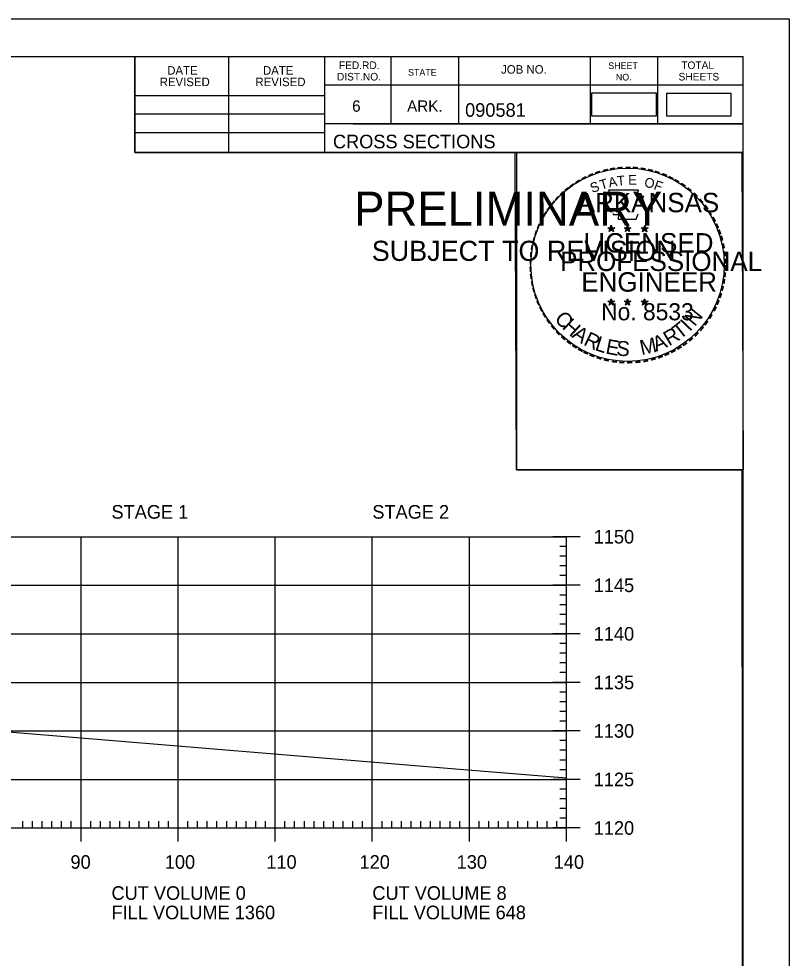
# Model space of a CAD drawing. Extents: x 1322838 to 1324533, y 339903 to 351025.
# Drawn here: x 1323787.3 to 1323866.6, y 340873 to 340969.8 of the extents above; entities that cross this region are included whole.
import ezdxf

# ---------------------------------------------------------------- set-up
doc = ezdxf.new("R2010")
doc.units = 0
for name, color, linetype in [('R_Axis', 7, 'Continuous'), ('R_Axis Annot', 7, 'Continuous'), ('R_Border', 7, 'Continuous'), ('R_Border PE', 7, 'Continuous'), ('R_Border Prem', 7, 'Continuous'), ('R_Drive', 7, 'Continuous'), ('R_Exist Surface', 7, 'Continuous'), ('R_Grid', 7, 'Continuous'), ('R_No Plot', 7, 'Continuous')]:
    doc.layers.add(name, color=color, linetype=linetype)

msp = doc.modelspace()

# ---------------------------------------------------------------- linework, layer by layer
at = {"layer": 'R_Axis'}
for p, q in [((1323845.115, 340916.454), (1323842.315, 340916.454)), ((1323843.715, 340886.454), (1323843.715, 340916.454)), ((1323843.715, 340915.454), (1323843.015, 340915.454)), ((1323843.715, 340914.454), (1323843.015, 340914.454)), ((1323843.715, 340913.454), (1323843.015, 340913.454)), ((1323843.715, 340912.454), (1323843.015, 340912.454)), ((1323845.115, 340911.454), (1323842.315, 340911.454)), ((1323843.715, 340910.454), (1323843.015, 340910.454)), ((1323843.715, 340909.454), (1323843.015, 340909.454)), ((1323843.715, 340908.454), (1323843.015, 340908.454)), ((1323843.715, 340907.454), (1323843.015, 340907.454)), ((1323845.115, 340906.454), (1323842.315, 340906.454)), ((1323843.715, 340905.454), (1323843.015, 340905.454)), ((1323843.715, 340904.454), (1323843.015, 340904.454)), ((1323843.715, 340903.454), (1323843.015, 340903.454)), ((1323843.715, 340902.454), (1323843.015, 340902.454)), ((1323845.115, 340901.454), (1323842.315, 340901.454)), ((1323843.715, 340900.454), (1323843.015, 340900.454)), ((1323843.715, 340899.454), (1323843.015, 340899.454)), ((1323843.715, 340898.454), (1323843.015, 340898.454)), ((1323843.715, 340897.454), (1323843.015, 340897.454)), ((1323845.115, 340896.454), (1323842.315, 340896.454)), ((1323843.715, 340895.454), (1323843.015, 340895.454)), ((1323843.715, 340894.454), (1323843.015, 340894.454)), ((1323843.715, 340893.454), (1323843.015, 340893.454)), ((1323843.715, 340892.454), (1323843.015, 340892.454)), ((1323845.115, 340891.454), (1323842.315, 340891.454)), ((1323843.715, 340890.454), (1323843.015, 340890.454)), ((1323843.715, 340889.454), (1323843.015, 340889.454)), ((1323843.715, 340888.454), (1323843.015, 340888.454)), ((1323793.715, 340885.054), (1323793.715, 340887.854)), ((1323803.715, 340885.054), (1323803.715, 340887.854)), ((1323813.715, 340885.054), (1323813.715, 340887.854)), ((1323823.715, 340885.054), (1323823.715, 340887.854)), ((1323833.715, 340885.054), (1323833.715, 340887.854)), ((1323843.715, 340887.454), (1323843.015, 340887.454)), ((1323843.715, 340885.054), (1323843.715, 340887.854)), ((1323563.715, 340886.454), (1323843.715, 340886.454)), ((1323787.715, 340886.454), (1323787.715, 340887.154)), ((1323788.715, 340886.454), (1323788.715, 340887.154)), ((1323789.715, 340886.454), (1323789.715, 340887.154)), ((1323790.715, 340886.454), (1323790.715, 340887.154)), ((1323791.715, 340886.454), (1323791.715, 340887.154)), ((1323792.715, 340886.454), (1323792.715, 340887.154)), ((1323794.715, 340886.454), (1323794.715, 340887.154)), ((1323795.715, 340886.454), (1323795.715, 340887.154)), ((1323796.715, 340886.454), (1323796.715, 340887.154)), ((1323797.715, 340886.454), (1323797.715, 340887.154)), ((1323798.715, 340886.454), (1323798.715, 340887.154)), ((1323799.715, 340886.454), (1323799.715, 340887.154)), ((1323800.715, 340886.454), (1323800.715, 340887.154)), ((1323801.715, 340886.454), (1323801.715, 340887.154)), ((1323802.715, 340886.454), (1323802.715, 340887.154)), ((1323804.715, 340886.454), (1323804.715, 340887.154)), ((1323805.715, 340886.454), (1323805.715, 340887.154)), ((1323806.715, 340886.454), (1323806.715, 340887.154)), ((1323807.715, 340886.454), (1323807.715, 340887.154)), ((1323808.715, 340886.454), (1323808.715, 340887.154)), ((1323809.715, 340886.454), (1323809.715, 340887.154)), ((1323810.715, 340886.454), (1323810.715, 340887.154)), ((1323811.715, 340886.454), (1323811.715, 340887.154)), ((1323812.715, 340886.454), (1323812.715, 340887.154)), ((1323814.715, 340886.454), (1323814.715, 340887.154)), ((1323815.715, 340886.454), (1323815.715, 340887.154)), ((1323816.715, 340886.454), (1323816.715, 340887.154)), ((1323817.715, 340886.454), (1323817.715, 340887.154)), ((1323818.715, 340886.454), (1323818.715, 340887.154)), ((1323819.715, 340886.454), (1323819.715, 340887.154)), ((1323820.715, 340886.454), (1323820.715, 340887.154)), ((1323821.715, 340886.454), (1323821.715, 340887.154)), ((1323822.715, 340886.454), (1323822.715, 340887.154)), ((1323824.715, 340886.454), (1323824.715, 340887.154)), ((1323825.715, 340886.454), (1323825.715, 340887.154)), ((1323826.715, 340886.454), (1323826.715, 340887.154)), ((1323827.715, 340886.454), (1323827.715, 340887.154)), ((1323828.715, 340886.454), (1323828.715, 340887.154)), ((1323829.715, 340886.454), (1323829.715, 340887.154)), ((1323830.715, 340886.454), (1323830.715, 340887.154)), ((1323831.715, 340886.454), (1323831.715, 340887.154)), ((1323832.715, 340886.454), (1323832.715, 340887.154)), ((1323834.715, 340886.454), (1323834.715, 340887.154)), ((1323835.715, 340886.454), (1323835.715, 340887.154)), ((1323836.715, 340886.454), (1323836.715, 340887.154)), ((1323837.715, 340886.454), (1323837.715, 340887.154)), ((1323838.715, 340886.454), (1323838.715, 340887.154)), ((1323839.715, 340886.454), (1323839.715, 340887.154)), ((1323840.715, 340886.454), (1323840.715, 340887.154)), ((1323841.715, 340886.454), (1323841.715, 340887.154)), ((1323845.115, 340886.454), (1323842.315, 340886.454)), ((1323842.715, 340886.454), (1323842.715, 340887.154))]:
    msp.add_line(p, q, dxfattribs=at)
at = {"layer": 'R_Border'}
for p, q in [((1323545.715, 340965.914), (1323861.895, 340965.914)), ((1323799.255, 340956.034), (1323799.255, 340965.914)), ((1323808.935, 340956.034), (1323808.935, 340965.914)), ((1323818.795, 340965.914), (1323818.795, 340956.034)), ((1323825.635, 340965.914), (1323825.635, 340958.974)), ((1323832.575, 340965.914), (1323832.575, 340958.974)), ((1323846.155, 340965.914), (1323846.155, 340958.974)), ((1323853.095, 340965.914), (1323853.095, 340958.974)), ((1323861.895, 340760.454), (1323861.895, 340965.914)), ((1323861.895, 340962.974), (1323818.795, 340962.974)), ((1323861.895, 340962.994), (1323861.895, 340962.994)), ((1323799.255, 340961.894), (1323818.795, 340961.894)), ((1323799.255, 340960.034), (1323818.795, 340960.034)), ((1323861.895, 340958.974), (1323818.795, 340958.974)), ((1323821.755, 340958.974), (1323861.895, 340958.974)), ((1323799.255, 340958.094), (1323818.795, 340958.094)), ((1323861.895, 340956.034), (1323799.255, 340956.034))]:
    msp.add_line(p, q, dxfattribs=at)
at = {"layer": 'R_Border PE'}
for p, q in [((1323847.98, 340948.29), (1323848.329, 340948.179)), ((1323847.98, 340948.29), (1323848.233, 340948.245)), ((1323847.98, 340948.29), (1323848.217, 340948.168)), ((1323848.329, 340948.544), (1323848.288, 340948.292)), ((1323848.329, 340948.179), (1323848.329, 340948.544)), ((1323848.329, 340948.544), (1323848.378, 340948.294)), ((1323848.676, 340948.29), (1323848.329, 340948.179)), ((1323848.676, 340948.29), (1323848.39, 340948.241)), ((1323848.676, 340948.29), (1323848.472, 340948.188)), ((1323849.65, 340948.29), (1323849.999, 340948.179)), ((1323849.65, 340948.29), (1323849.903, 340948.245)), ((1323849.65, 340948.29), (1323849.887, 340948.168)), ((1323849.999, 340948.544), (1323849.958, 340948.292)), ((1323849.999, 340948.179), (1323849.999, 340948.544)), ((1323849.999, 340948.544), (1323850.048, 340948.294)), ((1323850.346, 340948.29), (1323849.999, 340948.179)), ((1323850.346, 340948.29), (1323850.06, 340948.241)), ((1323850.346, 340948.29), (1323850.142, 340948.188)), ((1323851.414, 340948.278), (1323851.763, 340948.167)), ((1323851.414, 340948.278), (1323851.667, 340948.233)), ((1323851.414, 340948.278), (1323851.651, 340948.156)), ((1323851.763, 340948.532), (1323851.722, 340948.28)), ((1323851.763, 340948.167), (1323851.763, 340948.532)), ((1323851.763, 340948.532), (1323851.812, 340948.282)), ((1323852.11, 340948.278), (1323851.763, 340948.167)), ((1323852.11, 340948.278), (1323851.824, 340948.229)), ((1323852.11, 340948.278), (1323851.906, 340948.176)), ((1323848.113, 340947.882), (1323848.329, 340948.179)), ((1323848.113, 340947.882), (1323848.239, 340948.126)), ((1323848.113, 340947.882), (1323848.327, 340948.099)), ((1323848.542, 340947.882), (1323848.327, 340948.096)), ((1323848.542, 340947.882), (1323848.329, 340948.179)), ((1323848.542, 340947.882), (1323848.405, 340948.173)), ((1323849.783, 340947.882), (1323849.999, 340948.179)), ((1323849.783, 340947.882), (1323849.909, 340948.126)), ((1323849.783, 340947.882), (1323849.997, 340948.099)), ((1323850.212, 340947.882), (1323849.997, 340948.096)), ((1323850.212, 340947.882), (1323849.999, 340948.179)), ((1323850.212, 340947.882), (1323850.075, 340948.173)), ((1323851.547, 340947.87), (1323851.763, 340948.167)), ((1323851.547, 340947.87), (1323851.673, 340948.114)), ((1323851.547, 340947.87), (1323851.761, 340948.087)), ((1323851.976, 340947.87), (1323851.761, 340948.084)), ((1323851.976, 340947.87), (1323851.763, 340948.167)), ((1323851.976, 340947.87), (1323851.839, 340948.161)), ((1323847.976, 340940.717), (1323848.325, 340940.606)), ((1323847.976, 340940.717), (1323848.229, 340940.672)), ((1323847.976, 340940.717), (1323848.213, 340940.595)), ((1323848.109, 340940.309), (1323848.325, 340940.606)), ((1323848.109, 340940.309), (1323848.235, 340940.553)), ((1323848.109, 340940.309), (1323848.323, 340940.526)), ((1323848.325, 340940.971), (1323848.284, 340940.719)), ((1323848.538, 340940.309), (1323848.323, 340940.523)), ((1323848.325, 340940.606), (1323848.325, 340940.971)), ((1323848.325, 340940.971), (1323848.374, 340940.721)), ((1323848.672, 340940.717), (1323848.325, 340940.606)), ((1323848.538, 340940.309), (1323848.325, 340940.606)), ((1323848.672, 340940.717), (1323848.386, 340940.668)), ((1323848.538, 340940.309), (1323848.401, 340940.6)), ((1323848.672, 340940.717), (1323848.468, 340940.615)), ((1323849.645, 340940.717), (1323849.994, 340940.606)), ((1323849.645, 340940.717), (1323849.898, 340940.672)), ((1323849.645, 340940.717), (1323849.882, 340940.595)), ((1323849.778, 340940.309), (1323849.994, 340940.606)), ((1323849.778, 340940.309), (1323849.904, 340940.553)), ((1323849.778, 340940.309), (1323849.992, 340940.526)), ((1323849.994, 340940.971), (1323849.953, 340940.719)), ((1323850.207, 340940.309), (1323849.992, 340940.523)), ((1323849.994, 340940.606), (1323849.994, 340940.971)), ((1323849.994, 340940.971), (1323850.043, 340940.721)), ((1323850.341, 340940.717), (1323849.994, 340940.606)), ((1323850.207, 340940.309), (1323849.994, 340940.606)), ((1323850.341, 340940.717), (1323850.055, 340940.668)), ((1323850.207, 340940.309), (1323850.07, 340940.6)), ((1323850.341, 340940.717), (1323850.137, 340940.615)), ((1323851.412, 340940.707), (1323851.761, 340940.596)), ((1323851.412, 340940.707), (1323851.665, 340940.662)), ((1323851.412, 340940.707), (1323851.649, 340940.585)), ((1323851.545, 340940.299), (1323851.761, 340940.596)), ((1323851.545, 340940.299), (1323851.671, 340940.543)), ((1323851.545, 340940.299), (1323851.759, 340940.516)), ((1323851.761, 340940.961), (1323851.72, 340940.709)), ((1323851.974, 340940.299), (1323851.759, 340940.513)), ((1323851.761, 340940.596), (1323851.761, 340940.961)), ((1323851.761, 340940.961), (1323851.81, 340940.711)), ((1323852.108, 340940.707), (1323851.761, 340940.596)), ((1323851.974, 340940.299), (1323851.761, 340940.596)), ((1323852.108, 340940.707), (1323851.822, 340940.658)), ((1323851.974, 340940.299), (1323851.837, 340940.59)), ((1323852.108, 340940.707), (1323851.904, 340940.605))]:
    msp.add_line(p, q, dxfattribs=at)
for points in [[(1323848.021, 340952.168), (1323848.29, 340951.341)], [(1323851.532, 340951.246), (1323851.674, 340951.53), (1323850.989, 340951.506), (1323851.137, 340952.168), (1323848.021, 340952.168)], [(1323848.513, 340949.745), (1323848.513, 340949.658), (1323849.076, 340949.639), (1323849.022, 340949.166), (1323850.892, 340949.166), (1323851.093, 340949.702)], [(1323848.329, 340948.544), (1323848.542, 340947.882), (1323847.98, 340948.29), (1323848.676, 340948.29), (1323848.113, 340947.882), (1323848.329, 340948.544)], [(1323849.999, 340948.544), (1323850.212, 340947.882), (1323849.65, 340948.29), (1323850.346, 340948.29), (1323849.783, 340947.882), (1323849.999, 340948.544)], [(1323851.763, 340948.532), (1323851.976, 340947.87), (1323851.414, 340948.278), (1323852.11, 340948.278), (1323851.547, 340947.87), (1323851.763, 340948.532)], [(1323848.325, 340940.971), (1323848.538, 340940.309), (1323847.976, 340940.717), (1323848.672, 340940.717), (1323848.109, 340940.309), (1323848.325, 340940.971)], [(1323849.994, 340940.971), (1323850.207, 340940.309), (1323849.645, 340940.717), (1323850.341, 340940.717), (1323849.778, 340940.309), (1323849.994, 340940.971)], [(1323851.761, 340940.961), (1323851.974, 340940.299), (1323851.412, 340940.707), (1323852.108, 340940.707), (1323851.545, 340940.299), (1323851.761, 340940.961)]]:
    msp.add_lwpolyline(points, dxfattribs=at)
for centre, radius in [((1323848.328, 340948.178), 0.172), ((1323848.328, 340948.178), 0.145), ((1323848.328, 340948.178), 0.116), ((1323848.328, 340948.178), 0.0991), ((1323848.328, 340948.178), 0.0747), ((1323849.998, 340948.178), 0.172), ((1323849.998, 340948.178), 0.145), ((1323849.998, 340948.178), 0.116), ((1323849.998, 340948.178), 0.0991), ((1323849.998, 340948.178), 0.0747), ((1323851.762, 340948.166), 0.172), ((1323851.762, 340948.166), 0.145), ((1323851.762, 340948.166), 0.116), ((1323851.762, 340948.166), 0.0991), ((1323848.328, 340948.178), 0.0495), ((1323848.328, 340948.178), 0.0296), ((1323849.998, 340948.178), 0.0495), ((1323849.998, 340948.178), 0.0296), ((1323851.762, 340948.166), 0.0747), ((1323851.762, 340948.166), 0.0495), ((1323851.762, 340948.166), 0.0296), ((1323848.324, 340940.605), 0.172), ((1323848.324, 340940.605), 0.145), ((1323848.324, 340940.605), 0.116), ((1323848.324, 340940.605), 0.0991), ((1323848.324, 340940.605), 0.0747), ((1323848.324, 340940.605), 0.0495), ((1323848.324, 340940.605), 0.0296), ((1323849.993, 340940.605), 0.172), ((1323849.993, 340940.605), 0.145), ((1323849.993, 340940.605), 0.116), ((1323849.993, 340940.605), 0.0991), ((1323849.993, 340940.605), 0.0747), ((1323849.993, 340940.605), 0.0495), ((1323849.993, 340940.605), 0.0296), ((1323851.76, 340940.595), 0.172), ((1323851.76, 340940.595), 0.145), ((1323851.76, 340940.595), 0.116), ((1323851.76, 340940.595), 0.0991), ((1323851.76, 340940.595), 0.0747), ((1323851.76, 340940.595), 0.0495), ((1323851.76, 340940.595), 0.0296)]:
    msp.add_circle(centre, radius, dxfattribs=at)
at = {"layer": 'R_Drive'}
for points in [[(1323846.285, 340959.822), (1323852.968, 340959.822), (1323852.968, 340962.133), (1323846.285, 340962.133)], [(1323853.999, 340959.808), (1323860.682, 340959.808), (1323860.682, 340962.119), (1323853.999, 340962.119)]]:
    msp.add_lwpolyline(points, close=True, dxfattribs=at)
at = {"layer": 'R_Exist Surface'}
msp.add_lwpolyline([(1323777.505, 340897.09), (1323832.282, 340892.543), (1323843.715, 340891.627)], dxfattribs=at)
at = {"layer": 'R_Grid'}
for p, q in [((1323563.715, 340916.454), (1323843.715, 340916.454)), ((1323793.715, 340886.454), (1323793.715, 340916.454)), ((1323803.715, 340886.454), (1323803.715, 340916.454)), ((1323813.715, 340886.454), (1323813.715, 340916.454)), ((1323823.715, 340886.454), (1323823.715, 340916.454)), ((1323833.715, 340886.454), (1323833.715, 340916.454)), ((1323843.715, 340886.454), (1323843.715, 340916.454)), ((1323563.715, 340911.454), (1323843.715, 340911.454)), ((1323563.715, 340906.454), (1323843.715, 340906.454)), ((1323563.715, 340901.454), (1323843.715, 340901.454)), ((1323563.715, 340896.454), (1323843.715, 340896.454)), ((1323563.715, 340891.454), (1323843.715, 340891.454)), ((1323563.715, 340886.454), (1323843.715, 340886.454))]:
    msp.add_line(p, q, dxfattribs=at)
at = {"layer": 'R_No Plot'}
for p, q in [((1323533.315, 340969.809), (1323866.648, 340969.809)), ((1323837.93, 340933.579), (1323837.93, 340933.579))]:
    msp.add_line(p, q, dxfattribs=at)
for points in [[(1323533.308, 340969.809), (1323866.648, 340969.809), (1323866.648, 340756.471), (1323533.308, 340756.471)], [(1323779.635, 340965.914), (1323799.255, 340965.914), (1323799.255, 340956.034), (1323815.368, 340956.034), (1323838.567, 340956.034), (1323838.567, 340923.364), (1323861.775, 340923.364), (1323861.895, 340760.454), (1323545.715, 340760.454), (1323545.715, 340965.914)], [(1323838.427, 340956.034), (1323861.775, 340956.034), (1323861.915, 340923.364), (1323838.567, 340923.364)]]:
    msp.add_lwpolyline(points, close=True, dxfattribs=at)
msp.add_circle((1323850.007, 340944.474), 9.952, dxfattribs=at)

# ---------------------------------------------------------------- texts
at = {"layer": 'R_Axis Annot'}
for s, p in [('STAGE 1', (1323796.852, 340918.316)), ('STAGE 2', (1323823.715, 340918.316)), ('1150', (1323846.515, 340915.754)), ('1145', (1323846.515, 340910.754)), ('1140', (1323846.515, 340905.754)), ('1135', (1323846.515, 340900.754)), ('1130', (1323846.515, 340895.754)), ('1125', (1323846.515, 340890.754)), ('1120', (1323846.515, 340885.754)), ('90', (1323792.63, 340882.254)), ('100', (1323802.343, 340882.254)), ('110', (1323812.795, 340882.254)), ('120', (1323822.398, 340882.254)), ('130', (1323832.398, 340882.254)), ('140', (1323842.398, 340882.254)), ('CUT VOLUME 0', (1323796.852, 340879.054)), ('CUT VOLUME 8', (1323823.715, 340879.054)), ('FILL VOLUME 1360', (1323796.852, 340877.054)), ('FILL VOLUME 648', (1323823.715, 340877.054))]:
    msp.add_text(s, height=1.4, dxfattribs=at).set_placement(p)
at = {"layer": 'R_Border'}
for s, height, p in [('DATE', 0.8792, (1323802.593, 340964.051)), ('DATE', 0.8792, (1323812.453, 340964.051)), ('FED.RD.', 0.7819, (1323820.275, 340964.634)), ('JOB NO.', 0.8792, (1323836.975, 340964.154)), ('SHEET', 0.684, (1323848.015, 340964.634)), ('TOTAL', 0.7819, (1323855.535, 340964.634)), ('REVISED', 0.8792, (1323801.813, 340962.871)), ('REVISED', 0.8792, (1323811.673, 340962.871)), ('DIST.NO.', 0.7819, (1323820.075, 340963.454)), ('STATE', 0.684, (1323827.395, 340963.954)), ('NO.', 0.684, (1323848.795, 340963.454)), ('SHEETS', 0.7819, (1323855.255, 340963.454)), ('6', 1.172, (1323821.635, 340960.234)), ('ARK.', 1.1723, (1323827.295, 340960.234)), ('090581', 1.4, (1323833.271, 340959.714)), ('CROSS SECTIONS', 1.4, (1323819.659, 340956.465))]:
    msp.add_text(s, height=height, rotation=360, dxfattribs=at).set_placement(p)
at = {"layer": 'R_Border PE'}
for s, height, rotation, p in [('-', 1.6, 19.17608, (1323846.769, 340953.295)), ('-', 1.6, 13.63015, (1323847.519, 340953.536)), ('-', 1.6, 10.21935, (1323848.197, 340953.698)), ('-', 1.6, 5.89682, (1323848.926, 340953.808)), ('-', 1.6, 0.18623, (1323849.698, 340953.88)), ('-', 1.6, 357.74304, (1323850.421, 340953.867)), ('-', 1.6, 352.16172, (1323851.165, 340953.811)), ('-', 1.6, 347.20489, (1323851.884, 340953.697)), ('-', 1.6, 342.3362, (1323852.519, 340953.542)), ('-', 1.6, 34.06357, (1323844.905, 340952.339)), ('-', 1.6, 28.79182, (1323845.502, 340952.709)), ('-', 1.6, 24.30721, (1323846.135, 340953.026)), ('T', 1, 16.4036, (1323847.29, 340952.177)), ('A', 1, 11.21318, (1323848.116, 340952.428)), ('T', 1, 6.02276, (1323848.965, 340952.594)), ('E', 1, 0.83234, (1323850.07, 340952.704)), ('O', 1, 350.4515, (1323851.674, 340952.494)), ('F', 1, 340.07066, (1323852.628, 340952.266)), ('-', 1.6, 337.85509, (1323853.254, 340953.319)), ('-', 1.6, 334.12109, (1323853.885, 340953.048)), ('-', 1.6, 329.64089, (1323854.464, 340952.765)), ('-', 1.6, 38.95066, (1323843.851, 340951.566)), ('-', 1.6, 36.23174, (1323844.327, 340951.944)), ('S', 1, 21.59401, (1323846.376, 340951.846)), ('-', 1.6, 325.86266, (1323855.107, 340952.404)), ('-', 1.6, 320.52971, (1323855.717, 340951.978)), ('-', 1.6, 48.42305, (1323842.97, 340950.671)), ('-', 1.6, 42.96224, (1323843.418, 340951.149)), ('ARKANSAS', 2, 360, (1323844.874, 340949.88)), ('-', 1.6, 315.57859, (1323856.316, 340951.49)), ('-', 1.6, 309.87973, (1323856.885, 340950.94)), ('-', 1.6, 54.23247, (1323842.154, 340949.618)), ('-', 1.6, 50.61417, (1323842.567, 340950.185)), ('-', 1.6, 306.65218, (1323857.41, 340950.338)), ('-', 1.6, 62.87135, (1323841.516, 340948.477)), ('-', 1.6, 58.07063, (1323841.829, 340949.091)), ('-', 1.4, 303.67529, (1323857.896, 340949.77)), ('-', 1.6, 299.66835, (1323858.215, 340949.163)), ('-', 1.6, 67.77427, (1323841.257, 340947.866)), ('-', 1.6, 294.66279, (1323858.539, 340948.551)), ('-', 1.6, 75.46096, (1323840.841, 340946.522)), ('-', 1.6, 72.39447, (1323841.038, 340947.236)), ('LICENSED', 2, 360, (1323845.472, 340945.731)), ('DWB', 0.01, 360, (1323848.316, 340948.173)), ('DWB', 0.01, 360, (1323849.986, 340948.173)), ('DWB', 0.01, 360, (1323851.75, 340948.163)), ('-', 1.6, 290.57283, (1323858.796, 340947.974)), ('-', 1.6, 285.12326, (1323859.03, 340947.394)), ('-', 1.6, 81.20126, (1323840.709, 340945.809)), ('-', 1.6, 280.54934, (1323859.23, 340946.652)), ('-', 1.6, 85.18634, (1323840.633, 340945.118)), ('PROFESSIONAL', 2, 360, (1323843.048, 340943.827)), ('-', 1.6, 276.59616, (1323859.392, 340945.884)), ('-', 1.6, 89.06224, (1323840.608, 340944.417)), ('-', 1.6, 274.33011, (1323859.452, 340945.162)), ('-', 1.6, 269.94067, (1323859.486, 340944.53)), ('-', 1.6, 94.19588, (1323840.643, 340943.692)), ('-', 1.6, 98.94793, (1323840.715, 340943.025)), ('ENGINEER', 2, 360, (1323845.235, 340941.702)), ('-', 1.6, 263.5172, (1323859.467, 340943.864)), ('-', 1.6, 101.71495, (1323840.85, 340942.292)), ('-', 1.6, 260.99529, (1323859.396, 340943.21)), ('-', 1.6, 105.45785, (1323841.012, 340941.697)), ('-', 1.6, 109.08742, (1323841.227, 340941.066)), ('-', 1.6, 252.86809, (1323859.105, 340941.812)), ('-', 1.6, 255.7626, (1323859.286, 340942.532)), ('-', 1.6, 114.06432, (1323841.481, 340940.47)), ('No. 8533', 1.757, 360, (1323847.278, 340938.751)), ('DWB', 0.01, 360, (1323848.312, 340940.601)), ('DWB', 0.01, 360, (1323849.981, 340940.601)), ('DWB', 0.01, 360, (1323851.748, 340940.591)), ('-', 1.6, 247.88866, (1323858.882, 340941.139)), ('-', 1.6, 115.72885, (1323841.786, 340939.852)), ('C', 1.54, 309.95483, (1323842.4, 340938.897)), ('N', 1.54, 50.78344, (1323856.914, 340938.05)), ('-', 1.6, 244.61971, (1323858.62, 340940.51)), ('-', 1.6, 120.44712, (1323842.143, 340939.266)), ('-', 1.6, 125.89344, (1323842.546, 340938.705)), ('H', 1.54, 317.38726, (1323843.185, 340937.96)), ('T', 1.54, 38.42805, (1323855.38, 340936.72)), ('I', 1.54, 46.30332, (1323856.392, 340937.53)), ('-', 1.6, 233.84524, (1323857.824, 340939.105)), ('-', 1.6, 239.07125, (1323858.226, 340939.758)), ('-', 1.6, 130.71812, (1323843.008, 340938.153)), ('-', 1.6, 134.22381, (1323843.525, 340937.608)), ('A', 1.54, 325.55777, (1323844.18, 340937.056)), ('R', 1.54, 30.55277, (1323854.267, 340936.058)), ('-', 1.6, 231.25377, (1323857.394, 340938.539)), ('-', 1.6, 138.93382, (1323844.05, 340937.144)), ('-', 1.6, 144.64634, (1323844.606, 340936.738)), ('R', 1.54, 334.31873, (1323845.378, 340936.255)), ('L', 1.54, 342.19401, (1323846.548, 340935.699)), ('E', 1.54, 349.33121, (1323847.665, 340935.337)), ('S', 1.54, 356.46841, (1323848.818, 340935.116)), ('M', 1.54, 12.44038, (1323851.439, 340935.15)), ('A', 1.54, 21.7918, (1323852.935, 340935.507)), ('-', 1.6, 221.08509, (1323856.393, 340937.466)), ('-', 1.6, 225.76533, (1323856.915, 340937.975)), ('-', 1.6, 148.08978, (1323845.167, 340936.367)), ('-', 1.6, 151.57039, (1323845.746, 340936.042)), ('-', 1.6, 207.35684, (1323854.752, 340936.261)), ('-', 1.6, 212.24909, (1323855.31, 340936.607)), ('-', 1.6, 215.73633, (1323855.844, 340936.994)), ('-', 1.6, 154.60019, (1323846.268, 340935.795)), ('-', 1.6, 158.56121, (1323846.892, 340935.541)), ('-', 1.6, 162.79826, (1323847.579, 340935.328)), ('-', 1.6, 167.55551, (1323848.294, 340935.164)), ('-', 1.6, 195.47429, (1323852.832, 340935.427)), ('-', 1.6, 200.71842, (1323853.509, 340935.669)), ('-', 1.6, 204.25161, (1323854.128, 340935.942)), ('-', 1.6, 173.11546, (1323849.066, 340935.054)), ('-', 1.6, 176.51827, (1323849.814, 340935.001)), ('-', 1.6, 181.59176, (1323850.558, 340935.02)), ('-', 1.6, 185.81666, (1323851.367, 340935.096)), ('-', 1.6, 191.28576, (1323852.103, 340935.228))]:
    msp.add_text(s, height=height, rotation=rotation, dxfattribs=at).set_placement(p)
at = {"layer": 'R_Border Prem'}
for s, height, p in [('PRELIMINARY', 3.5, (1323821.847, 340948.498)), ('DWB', 0.01, (1323822.593, 340950.347)), ('SUBJECT TO REVISION', 2.07511, (1323823.656, 340944.869))]:
    msp.add_text(s, height=height, rotation=360, dxfattribs=at).set_placement(p)

doc.saveas('drawing.dxf')
